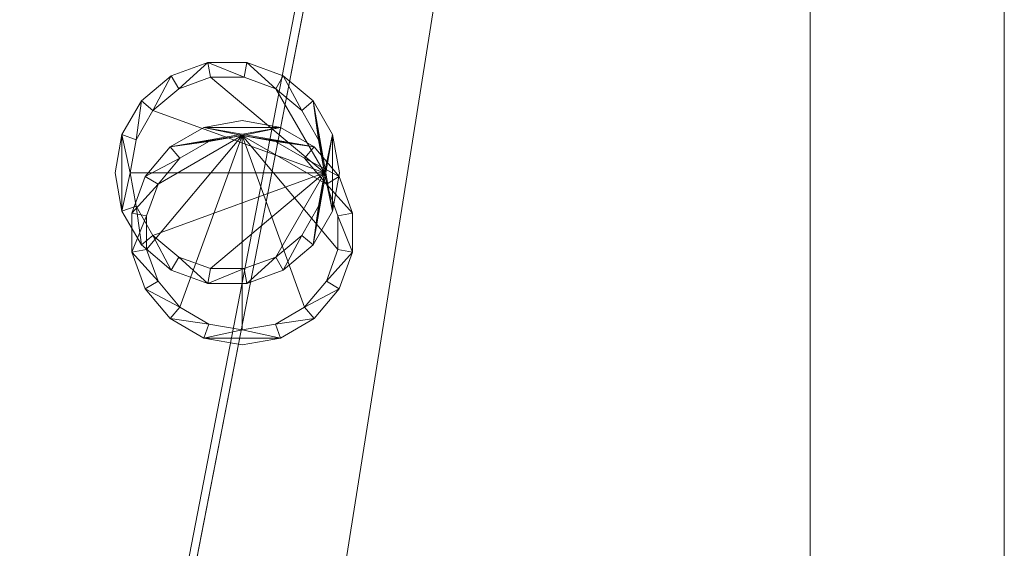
# Model space of a CAD drawing. Header units: inches. Extents: x -263 to 528, y -1 to 602.
# Tile 426 of 656: x 63 to 96, y 429 to 447. Entities that reach past the tile are written whole.
import ezdxf

# ---------------------------------------------------------------- set-up
doc = ezdxf.new("R2010")
doc.units = ezdxf.units.IN
doc.header["$MEASUREMENT"] = 0
for name, color, linetype in [('New_Twindo - Lighting', 7, 'Continuous'), ('Twindo - Lighting', 7, 'Continuous'), ('Twindo - Slabs', 7, 'Continuous'), ('Twindo - Walls', 7, 'Continuous')]:
    doc.layers.add(name, color=color, linetype=linetype)
doc.layers.add('New_Twindo - Lighting_Pen_No__10', color=1, linetype='Continuous', lineweight=18)
doc.layers.add('Twindo - Lighting_Pen_No__10', color=1, linetype='Continuous', lineweight=18)

# ---------------------------------------------------------------- blocks, each defined once
blk = doc.blocks.new('Slab_D0BD3B49-249D-4DA8-80D4-D821BCE50D6B', base_point=(-249.5, 387))
at = {"layer": 'Twindo - Slabs', "lineweight": 0}
mesh = blk.add_polyface(dxfattribs=at)
corners = [(-192, 387), (-249.5, 387), (-249.5, 387, -6), (-192, 387, -6), (-89.75, 579.5), (-249.5, 579.5), (-192, 134.5), (-132, 134.5), (-132, 124.5), (10, 124.5), (10, 13.75), (161.5, 13.75), (161.5, 6.5), (252, 6.5), (252, 14), (415.5, 14), (415.5, 322.5), (222.5, 322.5), (222.5, 357.5), (-4, 357.5), (-4, 413), (101.5, 413), (101.5, 553.5), (-89.75, 553.5), (-249.5, 579.5, -6), (-192, 134.5, -6), (-89.75, 579.5, -6), (-89.75, 553.5, -6), (101.5, 553.5, -6), (101.5, 413, -6), (-4, 413, -6), (-4, 357.5, -6), (222.5, 357.5, -6), (222.5, 322.5, -6), (415.5, 322.5, -6), (415.5, 14, -6), (252, 14, -6), (252, 6.5, -6), (161.5, 6.5, -6), (161.5, 13.75, -6), (10, 13.75, -6), (10, 124.5, -6), (-132, 124.5, -6), (-132, 134.5, -6)]
mesh.append_faces([[corners[k] for k in face] for face in [(0, 1, 2, 3), (1, 5, 24, 2), (6, 0, 3, 25), (5, 4, 26, 24), (7, 6, 25, 43), (8, 7, 43, 42), (9, 8, 42, 41), (10, 9, 41, 40), (11, 10, 40, 39), (12, 11, 39, 38), (13, 12, 38, 37), (14, 13, 37, 36), (15, 14, 36, 35), (16, 15, 35, 34), (17, 16, 34, 33), (18, 17, 33, 32), (19, 18, 32, 31), (20, 19, 31, 30), (21, 20, 30, 29), (22, 21, 29, 28), (23, 22, 28, 27), (4, 23, 27, 26)]], dxfattribs={"color": 254})
mesh.append_faces([[corners[k] for k in face] for face in [(22, 20, 21), (16, 14, 15)]], dxfattribs={"vtx0": -1, "color": 254})
mesh.append_faces([[corners[k] for k in face] for face in [(28, 30, 27), (34, 36, 33)]], dxfattribs={"vtx0": -1, "vtx1": -1, "color": 254})
mesh.append_faces([[corners[k] for k in face] for face in [(4, 0, 7), (19, 23, 8), (19, 9, 11), (43, 3, 26), (42, 27, 31), (39, 41, 31)]], dxfattribs={"vtx0": -1, "vtx1": -1, "vtx2": -1, "color": 254})
mesh.append_faces([[corners[k] for k in face] for face in [(23, 7, 8), (19, 8, 9), (17, 11, 12), (17, 12, 13), (17, 13, 14), (3, 24, 26), (43, 26, 27), (39, 31, 32), (39, 32, 33)]], dxfattribs={"vtx0": -1, "vtx2": -1, "color": 254})
mesh.append_faces([[corners[k] for k in face] for face in [(29, 30, 28), (35, 36, 34)]], dxfattribs={"vtx1": -1, "color": 254})
mesh.append_faces([[corners[k] for k in face] for face in [(4, 5, 0), (23, 4, 7), (19, 20, 23), (22, 23, 20), (18, 19, 11), (17, 18, 11), (16, 17, 14), (42, 43, 27), (30, 31, 27), (41, 42, 31), (38, 39, 33), (37, 38, 33), (36, 37, 33)]], dxfattribs={"vtx1": -1, "vtx2": -1, "color": 254})
mesh.append_faces([[corners[k] for k in face] for face in [(5, 1, 0), (0, 6, 7), (9, 10, 11), (3, 2, 24), (43, 25, 3), (39, 40, 41)]], dxfattribs={"vtx2": -1, "color": 254})
blk = doc.blocks.new('Slab_C16FED3F-F51D-4887-95C2-45D370958F54', base_point=(-255.75, 595))
at = {"layer": 'Twindo - Slabs', "lineweight": 0}
mesh = blk.add_polyface(dxfattribs=at)
corners = [(95.5, 568, 128), (95.5, 570, 128), (-75.75, 570, 128), (-75.75, 595, 128), (-255.75, 595, 128), (-255.75, 379, 128), (-198, 379, 128), (-198, 134.5, 128), (-136, 134.5, 128), (-136, 110.5, 128), (6.5, 110.5, 128), (6.5, 6.5, 128), (315.5, 6.5, 128), (315.5, 8, 128), (378.5, 8, 128), (378.5, 6.5, 128), (523, 6.5, 128), (523, 132.25, 128), (421.5, 132.25, 128), (421.5, 333, 128), (239, 333, 128), (239, 391.501, 128), (240, 391.501, 128), (240, 457, 128), (237, 457, 128), (237, 568, 128), (201, 127.5, 128), (201, 128.125, 128), (244.5, 128.125, 128), (244.5, 127.5, 128), (244.5, 15, 128), (161.5, 15, 128), (161.5, 146.5, 128), (200.935, 146.5, 128), (200.997, 146.5, 128), (200.997, 128.5, 128), (95.5, 568, 101), (95.5, 570, 101), (-75.75, 570, 101), (-75.75, 595, 101), (-255.75, 595, 101), (-255.75, 379, 101), (-198, 379, 101), (-198, 134.5, 101), (-136, 134.5, 101), (-136, 110.5, 101), (6.5, 110.5, 101), (6.5, 6.5, 101), (315.5, 6.5, 101), (315.5, 8, 101), (378.5, 8, 101), (378.5, 6.5, 101), (523, 6.5, 101), (523, 132.25, 101), (421.5, 132.25, 101), (421.5, 333, 101), (239, 333, 101), (239, 391.501, 101), (240, 391.501, 101), (240, 457, 101), (237, 457, 101), (237, 568, 101), (201, 127.5, 120), (201, 128, 120), (201, 128.125, 120), (244.5, 128.125, 120), (244.5, 128, 120), (244.5, 127.5, 120), (244.5, 127.5, 101), (244.5, 15, 101), (161.5, 15, 101), (161.5, 146.5, 101), (200.935, 146.5, 101), (200.997, 146.5, 101), (200.997, 128.5, 114.5), (201, 127.5, 101)]
mesh.append_faces([[corners[k] for k in face] for face in [(36, 37, 1, 0), (37, 38, 2, 1), (38, 39, 3, 2), (39, 40, 4, 3), (40, 41, 5, 4), (41, 42, 6, 5), (42, 43, 7, 6), (43, 44, 8, 7), (44, 45, 9, 8), (45, 46, 10, 9), (46, 47, 11, 10), (47, 48, 12, 11), (48, 49, 13, 12), (49, 50, 14, 13), (50, 51, 15, 14), (51, 52, 16, 15), (52, 53, 17, 16), (53, 54, 18, 17), (54, 55, 19, 18), (55, 56, 20, 19), (56, 57, 21, 20), (57, 58, 22, 21), (58, 59, 23, 22), (59, 60, 24, 23), (60, 61, 25, 24), (61, 36, 0, 25), (28, 27, 64, 65), (69, 70, 31, 30), (70, 71, 32, 31), (33, 32, 71, 72), (33, 72, 73, 34), (34, 73, 74, 35), (62, 67, 66, 63), (65, 64, 63, 66), (67, 62, 75, 68), (72, 74, 73)]], dxfattribs={"color": 254})
mesh.append_faces([[corners[k] for k in face] for face in [(23, 21, 22), (27, 63, 64), (29, 66, 67), (29, 69, 30), (75, 74, 72), (52, 54, 53)]], dxfattribs={"vtx0": -1, "color": 254})
mesh.append_faces([[corners[k] for k in face] for face in [(16, 18, 15), (59, 57, 60)]], dxfattribs={"vtx0": -1, "vtx1": -1, "color": 254})
mesh.append_faces([[corners[k] for k in face] for face in [(3, 6, 8), (31, 0, 11), (0, 32, 34), (24, 34, 27), (20, 24, 27), (28, 30, 12), (20, 28, 13), (75, 26, 74), (44, 42, 39), (47, 36, 70), (75, 60, 56), (49, 68, 56)]], dxfattribs={"vtx0": -1, "vtx1": -1, "vtx2": -1, "color": 254})
mesh.append_faces([[corners[k] for k in face] for face in [(2, 8, 9), (2, 9, 10), (0, 10, 11), (20, 27, 28), (30, 11, 12), (28, 12, 13), (20, 13, 14), (18, 14, 15), (42, 40, 39), (44, 39, 38), (46, 38, 37), (46, 37, 36), (72, 36, 61), (75, 61, 60), (47, 70, 69), (49, 69, 68), (50, 56, 55), (50, 55, 54)]], dxfattribs={"vtx0": -1, "vtx2": -1, "color": 254})
mesh.append_faces([[corners[k] for k in face] for face in [(17, 18, 16), (58, 57, 59)]], dxfattribs={"vtx1": -1, "color": 254})
mesh.append_faces([[corners[k] for k in face] for face in [(3, 4, 6), (2, 3, 8), (1, 2, 10), (0, 1, 10), (31, 32, 0), (25, 0, 34), (24, 25, 34), (20, 21, 24), (23, 24, 21), (30, 31, 11), (19, 20, 14), (18, 19, 14), (45, 44, 38), (46, 45, 38), (47, 46, 36), (71, 70, 36), (72, 71, 36), (75, 72, 61), (57, 56, 60), (68, 75, 56), (48, 47, 69), (49, 48, 69), (50, 49, 56), (51, 50, 54), (52, 51, 54)]], dxfattribs={"vtx1": -1, "vtx2": -1, "color": 254})
mesh.append_faces([[corners[k] for k in face] for face in [(4, 5, 6), (6, 7, 8), (26, 35, 74), (42, 41, 40), (44, 43, 42)]], dxfattribs={"vtx2": -1, "color": 254})
mesh.append_faces([[corners[k] for k in face] for face in [(27, 26, 62, 63), (29, 28, 65, 66), (29, 67, 68, 69)]], dxfattribs={"vtx3": -1, "color": 254})
blk = doc.blocks.new('Wall_71203EF4-5AD3-472F-A3F7-35D1DBA4F4CC', base_point=(95.5, 395.501))
at = {"layer": 'Twindo - Walls', "lineweight": 0}
mesh = blk.add_polyface(dxfattribs=at)
corners = [(95.5, 471.5, 128), (95.5, 471.5, 224), (95.5, 501.5, 224), (95.5, 501.5, 128), (95.5, 576.5, 128), (95.5, 576.5, 247.5), (95.5, 403.001, 247.5), (95.5, 403.001, 128), (89, 471.5, 128), (89, 471.5, 224), (89, 501.5, 224), (89, 501.5, 128), (89, 576.5, 128), (89, 576.5, 247.5), (89, 403.001, 247.5), (89, 403.001, 128)]
mesh.append_faces([[corners[k] for k in face] for face in [(1, 0, 8, 9), (2, 1, 9, 10), (3, 2, 10, 11), (3, 11, 12, 4), (5, 4, 12, 13), (5, 13, 14, 6), (6, 14, 15, 7), (8, 0, 7, 15)]], dxfattribs={"color": 254})
mesh.append_faces([[corners[k] for k in face] for face in [(4, 2, 3), (15, 9, 8)]], dxfattribs={"vtx0": -1, "color": 254})
mesh.append_faces([[corners[k] for k in face] for face in [(7, 1, 6), (12, 10, 13)]], dxfattribs={"vtx0": -1, "vtx1": -1, "color": 254})
mesh.append_faces([[corners[k] for k in face] for face in [(1, 5, 6), (10, 14, 13)]], dxfattribs={"vtx0": -1, "vtx2": -1, "color": 254})
mesh.append_faces([[corners[k] for k in face] for face in [(0, 1, 7), (11, 10, 12)]], dxfattribs={"vtx1": -1, "color": 254})
mesh.append_faces([[corners[k] for k in face] for face in [(1, 2, 5), (4, 5, 2), (10, 9, 14), (15, 14, 9)]], dxfattribs={"vtx1": -1, "vtx2": -1, "color": 254})
blk = doc.blocks.new('Slab_092C35A8-B736-40A4-87C8-E1895AE3592A', base_point=(-75.75, 448))
at = {"layer": 'Twindo - Slabs', "lineweight": 0}
mesh = blk.add_polyface(dxfattribs=at)
corners = [(-75.75, 448, 254), (-75.75, 448, 247.5), (-15.5, 448, 247.5), (-15.5, 448, 254), (-75.75, 570, 254), (-75.75, 570, 247.5), (95.5, 570, 247.5), (95.5, 395.501, 247.5), (-15.5, 395.501, 247.5), (-15.5, 395.501, 254), (95.5, 395.501, 254), (95.5, 570, 254)]
mesh.append_faces([[corners[k] for k in face] for face in [(0, 1, 2, 3), (4, 5, 1, 0), (3, 2, 8, 9), (11, 6, 5, 4), (10, 7, 6, 11), (9, 8, 7, 10)]], dxfattribs={"color": 254})
mesh.append_faces([[corners[k] for k in face] for face in [(10, 3, 9)]], dxfattribs={"vtx0": -1, "color": 254})
mesh.append_faces([[corners[k] for k in face] for face in [(7, 2, 6), (6, 2, 5), (11, 3, 10)]], dxfattribs={"vtx0": -1, "vtx1": -1, "color": 254})
mesh.append_faces([[corners[k] for k in face] for face in [(11, 4, 3)]], dxfattribs={"vtx1": -1, "vtx2": -1, "color": 254})
mesh.append_faces([[corners[k] for k in face] for face in [(2, 1, 5), (7, 8, 2), (4, 0, 3)]], dxfattribs={"vtx2": -1, "color": 254})
blk = doc.blocks.new('Lamp_41C1D747-1D06-45E3-9EF8-CA5E200E6E94')
at = {"layer": 'Twindo - Lighting', "lineweight": 0}
mesh = blk.add_polyface(dxfattribs=at)
corners = [(70, 443.751, 247), (68.717, 443.525, 247), (68.717, 443.525, 247.5), (70, 443.751, 247.5), (67.59, 442.874, 247), (67.59, 442.874, 247.5), (66.752, 441.876, 247), (66.752, 441.876, 247.5), (66.307, 440.652, 247), (66.307, 440.652, 247.5), (66.307, 439.35, 247), (66.307, 439.35, 247.5), (66.752, 438.126, 247), (66.752, 438.126, 247.5), (67.59, 437.128, 247), (67.59, 437.128, 247.5), (68.717, 436.477, 247), (68.717, 436.477, 247.5), (70, 436.251, 247), (70, 436.251, 247.5), (71.283, 436.477, 247), (71.283, 436.477, 247.5), (72.41, 437.128, 247), (72.41, 437.128, 247.5), (73.248, 438.126, 247), (73.248, 438.126, 247.5), (73.693, 439.35, 247), (73.693, 439.35, 247.5), (73.693, 440.652, 247), (73.693, 440.652, 247.5), (73.248, 441.876, 247), (73.248, 441.876, 247.5), (72.41, 442.874, 247), (72.41, 442.874, 247.5), (71.283, 443.525, 247), (71.283, 443.525, 247.5), (70, 443.251, 247), (71.112, 443.055, 247), (71.112, 443.055, 247.5), (70, 443.251, 247.5), (72.089, 442.491, 247), (72.089, 442.491, 247.5), (72.815, 441.626, 247), (72.815, 441.626, 247.5), (73.201, 440.565, 247), (73.201, 440.565, 247.5), (73.201, 439.437, 247), (73.201, 439.437, 247.5), (72.815, 438.376, 247), (72.815, 438.376, 247.5), (72.089, 437.511, 247), (72.089, 437.511, 247.5), (71.112, 436.947, 247), (71.112, 436.947, 247.5), (70, 436.751, 247), (70, 436.751, 247.5), (68.888, 436.947, 247), (68.888, 436.947, 247.5), (67.911, 437.511, 247), (67.911, 437.511, 247.5), (67.185, 438.376, 247), (67.185, 438.376, 247.5), (66.799, 439.437, 247), (66.799, 439.437, 247.5), (66.799, 440.565, 247), (66.799, 440.565, 247.5), (67.185, 441.626, 247), (67.185, 441.626, 247.5), (67.911, 442.491, 247), (67.911, 442.491, 247.5), (68.888, 443.055, 247), (68.888, 443.055, 247.5)]
mesh.append_faces([[corners[k] for k in face] for face in [(0, 1, 2, 3), (1, 4, 5, 2), (4, 6, 7, 5), (6, 8, 9, 7), (8, 10, 11, 9), (10, 12, 13, 11), (12, 14, 15, 13), (14, 16, 17, 15), (16, 18, 19, 17), (18, 20, 21, 19), (20, 22, 23, 21), (22, 24, 25, 23), (24, 26, 27, 25), (26, 28, 29, 27), (28, 30, 31, 29), (30, 32, 33, 31), (32, 34, 35, 33), (34, 0, 3, 35), (36, 37, 38, 39), (37, 40, 41, 38), (40, 42, 43, 41), (42, 44, 45, 43), (44, 46, 47, 45), (46, 48, 49, 47), (48, 50, 51, 49), (50, 52, 53, 51), (52, 54, 55, 53), (54, 56, 57, 55), (56, 58, 59, 57), (58, 60, 61, 59), (60, 62, 63, 61), (62, 64, 65, 63), (64, 66, 67, 65), (66, 68, 69, 67), (68, 70, 71, 69), (70, 36, 39, 71)]], dxfattribs={"color": 9})
mesh.append_faces([[corners[k] for k in face] for face in [(20, 16, 54), (34, 36, 4), (17, 21, 55), (2, 39, 33)]], dxfattribs={"vtx0": -1, "vtx1": -1, "vtx2": -1, "color": 9})
mesh.append_faces([[corners[k] for k in face] for face in [(20, 54, 52), (56, 16, 14), (22, 52, 50), (58, 14, 12), (24, 50, 48), (60, 12, 10), (26, 48, 46), (26, 46, 44), (64, 10, 8), (28, 44, 42), (66, 8, 6), (30, 42, 40), (68, 6, 4), (32, 40, 37), (32, 37, 36), (34, 4, 1), (17, 55, 57), (53, 21, 23), (15, 57, 59), (51, 23, 25), (13, 59, 61), (49, 25, 27), (11, 61, 63), (11, 63, 65), (45, 27, 29), (9, 65, 67), (43, 29, 31), (7, 67, 69), (41, 31, 33), (5, 69, 71), (5, 71, 39), (2, 33, 35)]], dxfattribs={"vtx0": -1, "vtx2": -1, "color": 9})
mesh.append_faces([[corners[k] for k in face] for face in [(0, 34, 1), (3, 2, 35)]], dxfattribs={"vtx1": -1, "color": 9})
mesh.append_faces([[corners[k] for k in face] for face in [(56, 54, 16), (22, 20, 52), (58, 56, 14), (24, 22, 50), (60, 58, 12), (26, 24, 48), (62, 60, 10), (64, 62, 10), (28, 26, 44), (66, 64, 8), (30, 28, 42), (68, 66, 6), (32, 30, 40), (70, 68, 4), (36, 70, 4), (34, 32, 36), (53, 55, 21), (15, 17, 57), (51, 53, 23), (13, 15, 59), (49, 51, 25), (11, 13, 61), (47, 49, 27), (45, 47, 27), (9, 11, 65), (43, 45, 29), (7, 9, 67), (41, 43, 31), (5, 7, 69), (38, 41, 33), (39, 38, 33), (2, 5, 39)]], dxfattribs={"vtx1": -1, "vtx2": -1, "color": 9})
mesh.append_faces([[corners[k] for k in face] for face in [(20, 18, 16), (17, 19, 21)]], dxfattribs={"vtx2": -1, "color": 9})
mesh = blk.add_polyface(dxfattribs=at)
corners = [(70, 443.251, 247.054), (71.112, 443.055, 247.054), (72.089, 442.491, 247.054), (72.815, 441.626, 247.054), (73.201, 440.565, 247.054), (73.201, 439.437, 247.054), (72.815, 438.376, 247.054), (72.089, 437.511, 247.054), (71.112, 436.947, 247.054), (70, 436.751, 247.054), (68.888, 436.947, 247.054), (67.911, 437.511, 247.054), (67.185, 438.376, 247.054), (66.799, 439.437, 247.054), (66.799, 440.565, 247.054), (67.185, 441.626, 247.054), (67.911, 442.491, 247.054), (68.888, 443.055, 247.054)]
mesh.append_faces([[corners[k] for k in face] for face in [(0, 15, 16, 17)]], dxfattribs={"vtx0": -1, "color": 7})
mesh.append_faces([[corners[k] for k in face] for face in [(0, 3, 4, 5), (0, 5, 6, 7), (0, 7, 8, 9), (0, 9, 10, 11), (0, 11, 12, 13), (0, 13, 14, 15)]], dxfattribs={"vtx0": -1, "vtx3": -1, "color": 7})
mesh.append_faces([[corners[k] for k in face] for face in [(0, 1, 2, 3)]], dxfattribs={"vtx3": -1, "color": 7})
blk = doc.blocks.new('Lamp_4B4372C3-12F7-4CA8-81F0-91907C8F7B2F')
at = {"layer": 'New_Twindo - Lighting', "lineweight": 0}
mesh = blk.add_polyface(dxfattribs=at)
corners = [(73.25, 442, 100.5), (73.024, 443.283, 100.5), (73.024, 443.283, 101), (73.25, 442, 101), (72.373, 444.41, 100.5), (72.373, 444.41, 101), (71.375, 445.248, 100.5), (71.375, 445.248, 101), (70.151, 445.693, 100.5), (70.151, 445.693, 101), (68.849, 445.693, 100.5), (68.849, 445.693, 101), (67.625, 445.248, 100.5), (67.625, 445.248, 101), (66.627, 444.41, 100.5), (66.627, 444.41, 101), (65.976, 443.283, 100.5), (65.976, 443.283, 101), (65.75, 442, 100.5), (65.75, 442, 101), (65.976, 440.717, 100.5), (65.976, 440.717, 101), (66.627, 439.59, 100.5), (66.627, 439.59, 101), (67.625, 438.752, 100.5), (67.625, 438.752, 101), (68.849, 438.307, 100.5), (68.849, 438.307, 101), (70.151, 438.307, 100.5), (70.151, 438.307, 101), (71.375, 438.752, 100.5), (71.375, 438.752, 101), (72.373, 439.59, 100.5), (72.373, 439.59, 101), (73.024, 440.717, 100.5), (73.024, 440.717, 101), (72.75, 442, 100.5), (72.554, 440.888, 100.5), (72.554, 440.888, 101), (72.75, 442, 101), (71.99, 439.911, 100.5), (71.99, 439.911, 101), (71.125, 439.185, 100.5), (71.125, 439.185, 101), (70.064, 438.799, 100.5), (70.064, 438.799, 101), (68.936, 438.799, 100.5), (68.936, 438.799, 101), (67.875, 439.185, 100.5), (67.875, 439.185, 101), (67.01, 439.911, 100.5), (67.01, 439.911, 101), (66.446, 440.888, 100.5), (66.446, 440.888, 101), (66.25, 442, 100.5), (66.25, 442, 101), (66.446, 443.112, 100.5), (66.446, 443.112, 101), (67.01, 444.089, 100.5), (67.01, 444.089, 101), (67.875, 444.815, 100.5), (67.875, 444.815, 101), (68.936, 445.201, 100.5), (68.936, 445.201, 101), (70.064, 445.201, 100.5), (70.064, 445.201, 101), (71.125, 444.815, 100.5), (71.125, 444.815, 101), (71.99, 444.089, 100.5), (71.99, 444.089, 101), (72.554, 443.112, 100.5), (72.554, 443.112, 101)]
mesh.append_faces([[corners[k] for k in face] for face in [(0, 1, 2, 3), (1, 4, 5, 2), (4, 6, 7, 5), (6, 8, 9, 7), (8, 10, 11, 9), (10, 12, 13, 11), (12, 14, 15, 13), (14, 16, 17, 15), (16, 18, 19, 17), (18, 20, 21, 19), (20, 22, 23, 21), (22, 24, 25, 23), (24, 26, 27, 25), (26, 28, 29, 27), (28, 30, 31, 29), (30, 32, 33, 31), (32, 34, 35, 33), (34, 0, 3, 35), (36, 37, 38, 39), (37, 40, 41, 38), (40, 42, 43, 41), (42, 44, 45, 43), (44, 46, 47, 45), (46, 48, 49, 47), (48, 50, 51, 49), (50, 52, 53, 51), (52, 54, 55, 53), (54, 56, 57, 55), (56, 58, 59, 57), (58, 60, 61, 59), (60, 62, 63, 61), (62, 64, 65, 63), (64, 66, 67, 65), (66, 68, 69, 67), (68, 70, 71, 69), (70, 36, 39, 71)]], dxfattribs={"color": 9})
mesh.append_faces([[corners[k] for k in face] for face in [(20, 16, 54), (34, 36, 4), (17, 21, 55), (2, 39, 33)]], dxfattribs={"vtx0": -1, "vtx1": -1, "vtx2": -1, "color": 9})
mesh.append_faces([[corners[k] for k in face] for face in [(20, 54, 52), (56, 16, 14), (22, 52, 50), (58, 14, 12), (24, 50, 48), (60, 12, 10), (26, 48, 46), (26, 46, 44), (64, 10, 8), (28, 44, 42), (66, 8, 6), (30, 42, 40), (68, 6, 4), (32, 40, 37), (32, 37, 36), (34, 4, 1), (17, 55, 57), (53, 21, 23), (15, 57, 59), (51, 23, 25), (13, 59, 61), (49, 25, 27), (11, 61, 63), (11, 63, 65), (45, 27, 29), (9, 65, 67), (43, 29, 31), (7, 67, 69), (41, 31, 33), (5, 69, 71), (5, 71, 39), (2, 33, 35)]], dxfattribs={"vtx0": -1, "vtx2": -1, "color": 9})
mesh.append_faces([[corners[k] for k in face] for face in [(0, 34, 1), (3, 2, 35)]], dxfattribs={"vtx1": -1, "color": 9})
mesh.append_faces([[corners[k] for k in face] for face in [(56, 54, 16), (22, 20, 52), (58, 56, 14), (24, 22, 50), (60, 58, 12), (26, 24, 48), (62, 60, 10), (64, 62, 10), (28, 26, 44), (66, 64, 8), (30, 28, 42), (68, 66, 6), (32, 30, 40), (70, 68, 4), (36, 70, 4), (34, 32, 36), (53, 55, 21), (15, 17, 57), (51, 53, 23), (13, 15, 59), (49, 51, 25), (11, 13, 61), (47, 49, 27), (45, 47, 27), (9, 11, 65), (43, 45, 29), (7, 9, 67), (41, 43, 31), (5, 7, 69), (38, 41, 33), (39, 38, 33), (2, 5, 39)]], dxfattribs={"vtx1": -1, "vtx2": -1, "color": 9})
mesh.append_faces([[corners[k] for k in face] for face in [(20, 18, 16), (17, 19, 21)]], dxfattribs={"vtx2": -1, "color": 9})
mesh = blk.add_polyface(dxfattribs=at)
corners = [(72.75, 442, 100.554), (72.554, 440.888, 100.554), (71.99, 439.911, 100.554), (71.125, 439.185, 100.554), (70.064, 438.799, 100.554), (68.936, 438.799, 100.554), (67.875, 439.185, 100.554), (67.01, 439.911, 100.554), (66.446, 440.888, 100.554), (66.25, 442, 100.554), (66.446, 443.112, 100.554), (67.01, 444.089, 100.554), (67.875, 444.815, 100.554), (68.936, 445.201, 100.554), (70.064, 445.201, 100.554), (71.125, 444.815, 100.554), (71.99, 444.089, 100.554), (72.554, 443.112, 100.554)]
mesh.append_faces([[corners[k] for k in face] for face in [(0, 15, 16, 17)]], dxfattribs={"vtx0": -1, "color": 7})
mesh.append_faces([[corners[k] for k in face] for face in [(0, 3, 4, 5), (0, 5, 6, 7), (0, 7, 8, 9), (0, 9, 10, 11), (0, 11, 12, 13), (0, 13, 14, 15)]], dxfattribs={"vtx0": -1, "vtx3": -1, "color": 7})
mesh.append_faces([[corners[k] for k in face] for face in [(0, 1, 2, 3)]], dxfattribs={"vtx3": -1, "color": 7})

msp = doc.modelspace()

# ---------------------------------------------------------------- block references
at = {"layer": 'New_Twindo - Lighting_Pen_No__10', "color": 1, "linetype": 'Continuous', "lineweight": 18}
msp.add_blockref('Lamp_4B4372C3-12F7-4CA8-81F0-91907C8F7B2F', (0, 0), dxfattribs=at)
at = {"layer": 'Twindo - Lighting_Pen_No__10', "color": 1, "linetype": 'Continuous', "lineweight": 18}
msp.add_blockref('Lamp_41C1D747-1D06-45E3-9EF8-CA5E200E6E94', (0, 0), dxfattribs=at)
at = {"layer": 'Twindo - Slabs', "color": 251, "linetype": 'Continuous', "lineweight": 18, "true_color": 0x4a4a4a}
for name, p in [('Slab_C16FED3F-F51D-4887-95C2-45D370958F54', (-255.75, 595)), ('Slab_D0BD3B49-249D-4DA8-80D4-D821BCE50D6B', (-249.5, 387)), ('Slab_092C35A8-B736-40A4-87C8-E1895AE3592A', (-75.75, 448))]:
    msp.add_blockref(name, p, dxfattribs=at)
at = {"layer": 'Twindo - Walls', "color": 7, "lineweight": 35}
msp.add_blockref('Wall_71203EF4-5AD3-472F-A3F7-35D1DBA4F4CC', (95.5, 395.501), dxfattribs=at)

doc.saveas('drawing.dxf')
